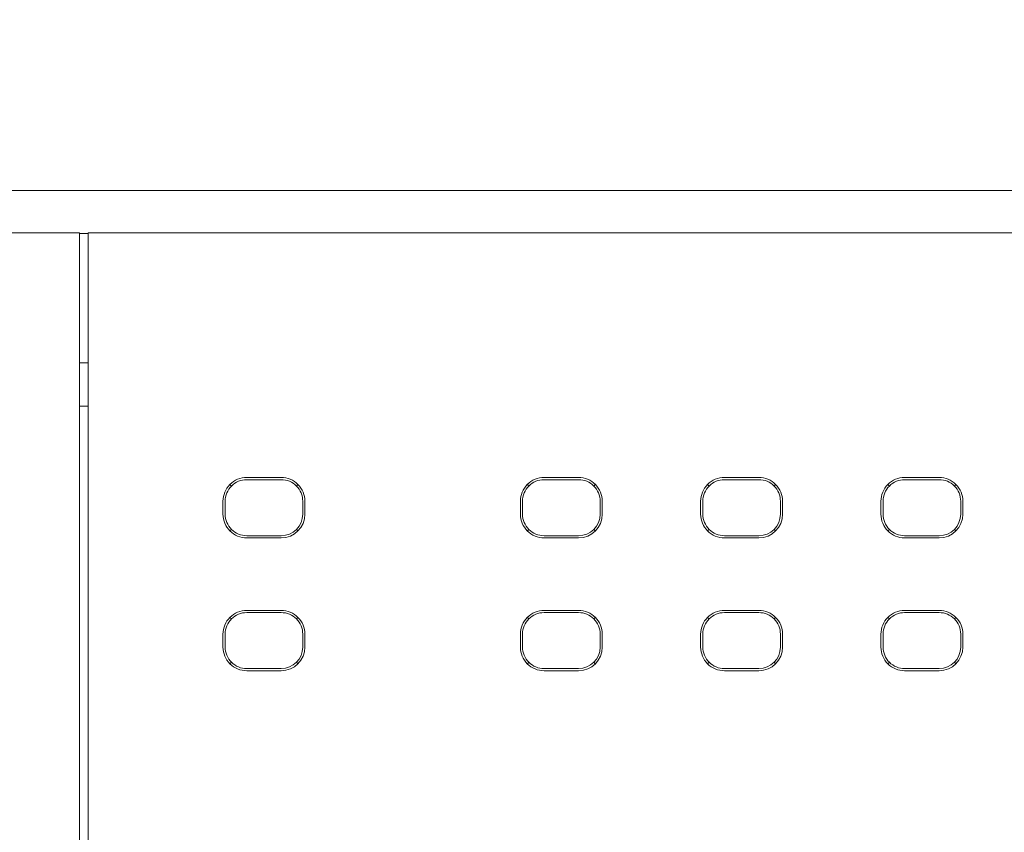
# Model space of a CAD drawing. Header units: millimetres. Extents: x -1114 to 1396, y -630 to 631.
# Tile 294 of 656: x -438 to -415, y 156 to 175. Entities that reach past the tile are written whole.
import ezdxf

# ---------------------------------------------------------------- set-up
doc = ezdxf.new("R2010")
doc.units = ezdxf.units.MM
doc.header["$MEASUREMENT"] = 0

msp = doc.modelspace()

# ---------------------------------------------------------------- linework, layer by layer
at = {"lineweight": 18}
for points, knots in [([(1038.9843, -629.7647), (1038.9843, -629.7647), (-1111.4882, -629.7647), (-1111.4882, -629.7647), (-1111.4882, -629.7647), (-1111.4882, -629.7647), (-1111.4882, 630.7883), (-1111.4882, 630.7883), (-1111.4882, 630.7883), (-1111.4882, 630.7883), (1038.9843, 630.7883), (1038.9843, 630.7883)], [0, 0, 0, 0, 0.3333333, 0.3333333, 0.3333333, 0.3333333, 0.6666667, 0.6666667, 0.6666667, 0.6666667, 1, 1, 1, 1]), ([(-432.4986, 164.4036), (-432.6445, 164.4036), (-432.7844, 164.3456), (-432.8875, 164.2425), (-432.8875, 164.2425), (-432.9907, 164.1393), (-433.0486, 163.9994), (-433.0486, 163.8535)], [0, 0, 0, 0, 0.5, 0.5, 0.5, 0.5, 1, 1, 1, 1]), ([(-432.4986, 164.3535), (-432.6312, 164.3535), (-432.7583, 164.3008), (-432.8521, 164.207), (-432.8521, 164.207), (-432.9459, 164.1133), (-432.9986, 163.9861), (-432.9986, 163.8535)], [0, 0, 0, 0, 0.5, 0.5, 0.5, 0.5, 1, 1, 1, 1]), ([(-431.1485, 163.8535), (-431.1485, 163.9994), (-431.2064, 164.1393), (-431.3096, 164.2425), (-431.3096, 164.2425), (-431.4128, 164.3456), (-431.5527, 164.4036), (-431.6986, 164.4036)], [0, 0, 0, 0, 0.5, 0.5, 0.5, 0.5, 1, 1, 1, 1]), ([(-431.1986, 163.8535), (-431.1986, 163.9861), (-431.2512, 164.1133), (-431.345, 164.207), (-431.345, 164.207), (-431.4388, 164.3008), (-431.566, 164.3535), (-431.6986, 164.3535)], [0, 0, 0, 0, 0.5, 0.5, 0.5, 0.5, 1, 1, 1, 1]), ([(-425.6015, 164.4036), (-425.7473, 164.4036), (-425.8873, 164.3456), (-425.9904, 164.2425), (-425.9904, 164.2425), (-426.0936, 164.1393), (-426.1515, 163.9994), (-426.1515, 163.8535)], [0, 0, 0, 0, 0.5, 0.5, 0.5, 0.5, 1, 1, 1, 1]), ([(-425.6015, 164.3535), (-425.7341, 164.3535), (-425.8612, 164.3008), (-425.955, 164.207), (-425.955, 164.207), (-426.0488, 164.1133), (-426.1015, 163.9861), (-426.1015, 163.8535)], [0, 0, 0, 0, 0.5, 0.5, 0.5, 0.5, 1, 1, 1, 1]), ([(-424.2514, 163.8535), (-424.2514, 163.9994), (-424.3093, 164.1393), (-424.4125, 164.2425), (-424.4125, 164.2425), (-424.5157, 164.3456), (-424.6556, 164.4036), (-424.8015, 164.4036)], [0, 0, 0, 0, 0.5, 0.5, 0.5, 0.5, 1, 1, 1, 1]), ([(-424.3015, 163.8535), (-424.3015, 163.9861), (-424.3541, 164.1133), (-424.4479, 164.207), (-424.4479, 164.207), (-424.5417, 164.3008), (-424.6689, 164.3535), (-424.8015, 164.3535)], [0, 0, 0, 0, 0.5, 0.5, 0.5, 0.5, 1, 1, 1, 1]), ([(-421.4206, 164.4036), (-421.5665, 164.4036), (-421.7064, 164.3456), (-421.8096, 164.2425), (-421.8096, 164.2425), (-421.9127, 164.1393), (-421.9707, 163.9994), (-421.9707, 163.8535)], [0, 0, 0, 0, 0.5, 0.5, 0.5, 0.5, 1, 1, 1, 1]), ([(-421.4206, 164.3535), (-421.5532, 164.3535), (-421.6804, 164.3008), (-421.7742, 164.207), (-421.7742, 164.207), (-421.8679, 164.1133), (-421.9206, 163.9861), (-421.9206, 163.8535)], [0, 0, 0, 0, 0.5, 0.5, 0.5, 0.5, 1, 1, 1, 1]), ([(-420.0705, 163.8535), (-420.0705, 163.9994), (-420.1285, 164.1393), (-420.2316, 164.2425), (-420.2316, 164.2425), (-420.3348, 164.3456), (-420.4747, 164.4036), (-420.6206, 164.4036)], [0, 0, 0, 0, 0.5, 0.5, 0.5, 0.5, 1, 1, 1, 1]), ([(-420.1206, 163.8535), (-420.1206, 163.9861), (-420.1733, 164.1133), (-420.2671, 164.207), (-420.2671, 164.207), (-420.3608, 164.3008), (-420.488, 164.3535), (-420.6206, 164.3535)], [0, 0, 0, 0, 0.5, 0.5, 0.5, 0.5, 1, 1, 1, 1]), ([(-417.2397, 164.4036), (-417.3856, 164.4036), (-417.5255, 164.3456), (-417.6287, 164.2425), (-417.6287, 164.2425), (-417.7319, 164.1393), (-417.7898, 163.9994), (-417.7898, 163.8535)], [0, 0, 0, 0, 0.5, 0.5, 0.5, 0.5, 1, 1, 1, 1]), ([(-417.2397, 164.3535), (-417.3724, 164.3535), (-417.4995, 164.3008), (-417.5933, 164.207), (-417.5933, 164.207), (-417.6871, 164.1133), (-417.7397, 163.9861), (-417.7397, 163.8535)], [0, 0, 0, 0, 0.5, 0.5, 0.5, 0.5, 1, 1, 1, 1]), ([(-415.8897, 163.8535), (-415.8897, 163.9994), (-415.9476, 164.1393), (-416.0508, 164.2425), (-416.0508, 164.2425), (-416.1539, 164.3456), (-416.2939, 164.4036), (-416.4397, 164.4036)], [0, 0, 0, 0, 0.5, 0.5, 0.5, 0.5, 1, 1, 1, 1]), ([(-415.9397, 163.8535), (-415.9397, 163.9861), (-415.9924, 164.1133), (-416.0862, 164.207), (-416.0862, 164.207), (-416.18, 164.3008), (-416.3071, 164.3535), (-416.4397, 164.3535)], [0, 0, 0, 0, 0.5, 0.5, 0.5, 0.5, 1, 1, 1, 1]), ([(-433.0486, 163.5535), (-433.0486, 163.4076), (-432.9907, 163.2677), (-432.8875, 163.1645), (-432.8875, 163.1645), (-432.7844, 163.0614), (-432.6445, 163.0034), (-432.4986, 163.0034)], [0, 0, 0, 0, 0.5, 0.5, 0.5, 0.5, 1, 1, 1, 1]), ([(-432.9986, 163.5535), (-432.9986, 163.4209), (-432.9459, 163.2937), (-432.8521, 163.1999), (-432.8521, 163.1999), (-432.7583, 163.1062), (-432.6312, 163.0535), (-432.4986, 163.0535)], [0, 0, 0, 0, 0.5, 0.5, 0.5, 0.5, 1, 1, 1, 1]), ([(-426.1515, 163.5535), (-426.1515, 163.4076), (-426.0936, 163.2677), (-425.9904, 163.1645), (-425.9904, 163.1645), (-425.8873, 163.0614), (-425.7473, 163.0034), (-425.6015, 163.0034)], [0, 0, 0, 0, 0.5, 0.5, 0.5, 0.5, 1, 1, 1, 1]), ([(-426.1015, 163.5535), (-426.1015, 163.4209), (-426.0488, 163.2937), (-425.955, 163.1999), (-425.955, 163.1999), (-425.8612, 163.1062), (-425.7341, 163.0535), (-425.6015, 163.0535)], [0, 0, 0, 0, 0.5, 0.5, 0.5, 0.5, 1, 1, 1, 1]), ([(-421.9707, 163.5535), (-421.9707, 163.4076), (-421.9127, 163.2677), (-421.8096, 163.1645), (-421.8096, 163.1645), (-421.7064, 163.0614), (-421.5665, 163.0034), (-421.4206, 163.0034)], [0, 0, 0, 0, 0.5, 0.5, 0.5, 0.5, 1, 1, 1, 1]), ([(-421.9206, 163.5535), (-421.9206, 163.4209), (-421.8679, 163.2937), (-421.7742, 163.1999), (-421.7742, 163.1999), (-421.6804, 163.1062), (-421.5532, 163.0535), (-421.4206, 163.0535)], [0, 0, 0, 0, 0.5, 0.5, 0.5, 0.5, 1, 1, 1, 1]), ([(-417.7898, 163.5535), (-417.7898, 163.4076), (-417.7319, 163.2677), (-417.6287, 163.1645), (-417.6287, 163.1645), (-417.5255, 163.0614), (-417.3856, 163.0034), (-417.2397, 163.0034)], [0, 0, 0, 0, 0.5, 0.5, 0.5, 0.5, 1, 1, 1, 1]), ([(-417.7397, 163.5535), (-417.7397, 163.4209), (-417.6871, 163.2937), (-417.5933, 163.1999), (-417.5933, 163.1999), (-417.4995, 163.1062), (-417.3724, 163.0535), (-417.2397, 163.0535)], [0, 0, 0, 0, 0.5, 0.5, 0.5, 0.5, 1, 1, 1, 1]), ([(-432.4986, 161.3211), (-432.6445, 161.3211), (-432.7844, 161.2631), (-432.8875, 161.16), (-432.8875, 161.16), (-432.9907, 161.0568), (-433.0486, 160.9169), (-433.0486, 160.771)], [0, 0, 0, 0, 0.5, 0.5, 0.5, 0.5, 1, 1, 1, 1]), ([(-432.4986, 161.271), (-432.6312, 161.271), (-432.7583, 161.2183), (-432.8521, 161.1245), (-432.8521, 161.1245), (-432.9459, 161.0308), (-432.9986, 160.9036), (-432.9986, 160.771)], [0, 0, 0, 0, 0.5, 0.5, 0.5, 0.5, 1, 1, 1, 1]), ([(-431.1485, 160.771), (-431.1485, 160.9169), (-431.2064, 161.0568), (-431.3096, 161.16), (-431.3096, 161.16), (-431.4128, 161.2631), (-431.5527, 161.3211), (-431.6986, 161.3211)], [0, 0, 0, 0, 0.5, 0.5, 0.5, 0.5, 1, 1, 1, 1]), ([(-431.1986, 160.771), (-431.1986, 160.9036), (-431.2512, 161.0308), (-431.345, 161.1245), (-431.345, 161.1245), (-431.4388, 161.2183), (-431.566, 161.271), (-431.6986, 161.271)], [0, 0, 0, 0, 0.5, 0.5, 0.5, 0.5, 1, 1, 1, 1]), ([(-425.6015, 161.3211), (-425.7473, 161.3211), (-425.8873, 161.2631), (-425.9904, 161.1599), (-425.9904, 161.1599), (-426.0936, 161.0568), (-426.1515, 160.9169), (-426.1515, 160.771)], [0, 0, 0, 0, 0.5, 0.5, 0.5, 0.5, 1, 1, 1, 1]), ([(-425.6015, 161.271), (-425.7341, 161.271), (-425.8612, 161.2183), (-425.955, 161.1245), (-425.955, 161.1245), (-426.0488, 161.0308), (-426.1015, 160.9036), (-426.1015, 160.771)], [0, 0, 0, 0, 0.5, 0.5, 0.5, 0.5, 1, 1, 1, 1]), ([(-424.2514, 160.771), (-424.2514, 160.9169), (-424.3093, 161.0568), (-424.4125, 161.1599), (-424.4125, 161.1599), (-424.5157, 161.2631), (-424.6556, 161.3211), (-424.8015, 161.3211)], [0, 0, 0, 0, 0.5, 0.5, 0.5, 0.5, 1, 1, 1, 1]), ([(-424.3015, 160.771), (-424.3015, 160.9036), (-424.3541, 161.0308), (-424.4479, 161.1245), (-424.4479, 161.1245), (-424.5417, 161.2183), (-424.6689, 161.271), (-424.8015, 161.271)], [0, 0, 0, 0, 0.5, 0.5, 0.5, 0.5, 1, 1, 1, 1]), ([(-421.4206, 161.3211), (-421.5665, 161.3211), (-421.7064, 161.2631), (-421.8096, 161.1599), (-421.8096, 161.1599), (-421.9127, 161.0568), (-421.9707, 160.9169), (-421.9707, 160.771)], [0, 0, 0, 0, 0.5, 0.5, 0.5, 0.5, 1, 1, 1, 1]), ([(-421.4206, 161.271), (-421.5532, 161.271), (-421.6804, 161.2183), (-421.7742, 161.1245), (-421.7742, 161.1245), (-421.8679, 161.0308), (-421.9206, 160.9036), (-421.9206, 160.771)], [0, 0, 0, 0, 0.5, 0.5, 0.5, 0.5, 1, 1, 1, 1]), ([(-420.0705, 160.771), (-420.0705, 160.9169), (-420.1285, 161.0568), (-420.2316, 161.1599), (-420.2316, 161.1599), (-420.3348, 161.2631), (-420.4747, 161.3211), (-420.6206, 161.3211)], [0, 0, 0, 0, 0.5, 0.5, 0.5, 0.5, 1, 1, 1, 1]), ([(-420.1206, 160.771), (-420.1206, 160.9036), (-420.1733, 161.0308), (-420.2671, 161.1245), (-420.2671, 161.1245), (-420.3608, 161.2183), (-420.488, 161.271), (-420.6206, 161.271)], [0, 0, 0, 0, 0.5, 0.5, 0.5, 0.5, 1, 1, 1, 1]), ([(-417.2397, 161.3211), (-417.3856, 161.3211), (-417.5255, 161.2631), (-417.6287, 161.1599), (-417.6287, 161.1599), (-417.7319, 161.0568), (-417.7898, 160.9169), (-417.7898, 160.771)], [0, 0, 0, 0, 0.5, 0.5, 0.5, 0.5, 1, 1, 1, 1]), ([(-417.2397, 161.271), (-417.3724, 161.271), (-417.4995, 161.2183), (-417.5933, 161.1245), (-417.5933, 161.1245), (-417.6871, 161.0308), (-417.7397, 160.9036), (-417.7397, 160.771)], [0, 0, 0, 0, 0.5, 0.5, 0.5, 0.5, 1, 1, 1, 1]), ([(-415.8897, 160.771), (-415.8897, 160.9169), (-415.9476, 161.0568), (-416.0508, 161.1599), (-416.0508, 161.1599), (-416.1539, 161.2631), (-416.2939, 161.3211), (-416.4397, 161.3211)], [0, 0, 0, 0, 0.5, 0.5, 0.5, 0.5, 1, 1, 1, 1]), ([(-415.9397, 160.771), (-415.9397, 160.9036), (-415.9924, 161.0308), (-416.0862, 161.1245), (-416.0862, 161.1245), (-416.18, 161.2183), (-416.3071, 161.271), (-416.4397, 161.271)], [0, 0, 0, 0, 0.5, 0.5, 0.5, 0.5, 1, 1, 1, 1]), ([(-433.0486, 160.471), (-433.0486, 160.3251), (-432.9907, 160.1852), (-432.8875, 160.082), (-432.8875, 160.082), (-432.7844, 159.9789), (-432.6445, 159.9209), (-432.4986, 159.9209)], [0, 0, 0, 0, 0.5, 0.5, 0.5, 0.5, 1, 1, 1, 1]), ([(-432.9986, 160.471), (-432.9986, 160.3384), (-432.9459, 160.2112), (-432.8521, 160.1174), (-432.8521, 160.1174), (-432.7583, 160.0237), (-432.6312, 159.971), (-432.4986, 159.971)], [0, 0, 0, 0, 0.5, 0.5, 0.5, 0.5, 1, 1, 1, 1]), ([(-426.1515, 160.471), (-426.1515, 160.3251), (-426.0936, 160.1852), (-425.9904, 160.082), (-425.9904, 160.082), (-425.8873, 159.9789), (-425.7473, 159.9209), (-425.6015, 159.9209)], [0, 0, 0, 0, 0.5, 0.5, 0.5, 0.5, 1, 1, 1, 1]), ([(-426.1015, 160.471), (-426.1015, 160.3384), (-426.0488, 160.2112), (-425.955, 160.1174), (-425.955, 160.1174), (-425.8612, 160.0237), (-425.7341, 159.971), (-425.6015, 159.971)], [0, 0, 0, 0, 0.5, 0.5, 0.5, 0.5, 1, 1, 1, 1]), ([(-421.9707, 160.471), (-421.9707, 160.3251), (-421.9127, 160.1852), (-421.8096, 160.082), (-421.8096, 160.082), (-421.7064, 159.9789), (-421.5665, 159.9209), (-421.4206, 159.9209)], [0, 0, 0, 0, 0.5, 0.5, 0.5, 0.5, 1, 1, 1, 1]), ([(-421.9206, 160.471), (-421.9206, 160.3384), (-421.8679, 160.2112), (-421.7742, 160.1174), (-421.7742, 160.1174), (-421.6804, 160.0237), (-421.5532, 159.971), (-421.4206, 159.971)], [0, 0, 0, 0, 0.5, 0.5, 0.5, 0.5, 1, 1, 1, 1]), ([(-417.7898, 160.471), (-417.7898, 160.3251), (-417.7319, 160.1852), (-417.6287, 160.082), (-417.6287, 160.082), (-417.5255, 159.9789), (-417.3856, 159.9209), (-417.2397, 159.9209)], [0, 0, 0, 0, 0.5, 0.5, 0.5, 0.5, 1, 1, 1, 1]), ([(-417.7397, 160.471), (-417.7397, 160.3384), (-417.6871, 160.2112), (-417.5933, 160.1174), (-417.5933, 160.1174), (-417.4995, 160.0237), (-417.3724, 159.971), (-417.2397, 159.971)], [0, 0, 0, 0, 0.5, 0.5, 0.5, 0.5, 1, 1, 1, 1])]:
    msp.add_open_spline(points, degree=3, knots=knots, dxfattribs=at)
for points in [[(-459.4585, 171.0613), (-459.4585, 171.0613), (-437.2773, 171.0613), (-437.2773, 171.0613)], [(-435.2773, 171.0613), (-435.2773, 171.0613), (-437.2773, 171.0613), (-437.2773, 171.0613)], [(-435.2773, 171.0613), (-435.2773, 171.0613), (-413.0745, 171.0613), (-413.0745, 171.0613)], [(-492.5828, 170.083), (-492.5828, 170.083), (-436.3773, 170.083), (-436.3773, 170.083)], [(-436.3773, 170.083), (-436.3773, 170.083), (-492.5828, 170.083), (-492.5828, 170.083)], [(-436.3773, 170.083), (-436.3773, 170.083), (-436.3773, 168.083), (-436.3773, 168.083)], [(-436.1773, 170.0613), (-436.1773, 170.0613), (-436.3773, 170.0613), (-436.3773, 170.0613)], [(-436.3773, 170.0613), (-436.3773, 170.0613), (-436.1773, 170.0613), (-436.1773, 170.0613)], [(-436.1773, 170.083), (-436.1773, 170.083), (-379.9717, 170.083), (-379.9717, 170.083)], [(-379.9717, 170.083), (-379.9717, 170.083), (-436.1773, 170.083), (-436.1773, 170.083)], [(-436.1773, 168.083), (-436.1773, 168.083), (-436.1773, 170.083), (-436.1773, 170.083)], [(-436.3773, 168.083), (-436.3773, 168.083), (-436.3773, 118.083), (-436.3773, 118.083)], [(-436.1773, 118.083), (-436.1773, 118.083), (-436.1773, 168.083), (-436.1773, 168.083)], [(-436.1773, 167.0613), (-436.1773, 167.0613), (-436.3773, 167.0613), (-436.3773, 167.0613)], [(-436.1773, 166.0613), (-436.1773, 166.0613), (-436.3773, 166.0613), (-436.3773, 166.0613)], [(-432.8868, 164.2417), (-432.8868, 164.2417), (-432.8521, 164.207), (-432.8521, 164.207)], [(-432.4986, 164.4036), (-432.4986, 164.4036), (-431.6986, 164.4036), (-431.6986, 164.4036)], [(-431.6986, 164.3535), (-431.6986, 164.3535), (-432.4986, 164.3535), (-432.4986, 164.3535)], [(-431.345, 164.207), (-431.345, 164.207), (-431.3103, 164.2417), (-431.3103, 164.2417)], [(-425.9897, 164.2417), (-425.9897, 164.2417), (-425.955, 164.207), (-425.955, 164.207)], [(-425.6015, 164.4036), (-425.6015, 164.4036), (-424.8015, 164.4036), (-424.8015, 164.4036)], [(-425.6015, 164.3535), (-425.6015, 164.3535), (-424.8015, 164.3535), (-424.8015, 164.3535)], [(-424.4479, 164.207), (-424.4479, 164.207), (-424.4132, 164.2417), (-424.4132, 164.2417)], [(-421.8089, 164.2417), (-421.8089, 164.2417), (-421.7742, 164.207), (-421.7742, 164.207)], [(-421.4206, 164.4036), (-421.4206, 164.4036), (-420.6206, 164.4036), (-420.6206, 164.4036)], [(-421.4206, 164.3535), (-421.4206, 164.3535), (-420.6206, 164.3535), (-420.6206, 164.3535)], [(-420.2324, 164.2417), (-420.2324, 164.2417), (-420.2671, 164.207), (-420.2671, 164.207)], [(-417.628, 164.2417), (-417.628, 164.2417), (-417.5933, 164.207), (-417.5933, 164.207)], [(-417.2397, 164.4036), (-417.2397, 164.4036), (-416.4397, 164.4036), (-416.4397, 164.4036)], [(-417.2397, 164.3535), (-417.2397, 164.3535), (-416.4397, 164.3535), (-416.4397, 164.3535)], [(-416.0862, 164.207), (-416.0862, 164.207), (-416.0515, 164.2417), (-416.0515, 164.2417)], [(-433.0486, 163.8535), (-433.0486, 163.8535), (-433.0486, 163.5535), (-433.0486, 163.5535)], [(-432.9986, 163.8535), (-432.9986, 163.8535), (-432.9986, 163.5535), (-432.9986, 163.5535)], [(-431.1986, 163.5535), (-431.1986, 163.5535), (-431.1986, 163.8535), (-431.1986, 163.8535)], [(-431.1485, 163.8535), (-431.1485, 163.8535), (-431.1485, 163.5535), (-431.1485, 163.5535)], [(-426.1515, 163.8535), (-426.1515, 163.8535), (-426.1515, 163.5535), (-426.1515, 163.5535)], [(-426.1015, 163.5535), (-426.1015, 163.5535), (-426.1015, 163.8535), (-426.1015, 163.8535)], [(-424.3015, 163.8535), (-424.3015, 163.8535), (-424.3015, 163.5535), (-424.3015, 163.5535)], [(-424.2514, 163.8535), (-424.2514, 163.8535), (-424.2514, 163.5535), (-424.2514, 163.5535)], [(-421.9707, 163.8535), (-421.9707, 163.8535), (-421.9707, 163.5535), (-421.9707, 163.5535)], [(-421.9206, 163.5535), (-421.9206, 163.5535), (-421.9206, 163.8535), (-421.9206, 163.8535)], [(-420.1206, 163.8535), (-420.1206, 163.8535), (-420.1206, 163.5535), (-420.1206, 163.5535)], [(-420.0705, 163.8535), (-420.0705, 163.8535), (-420.0705, 163.5535), (-420.0705, 163.5535)], [(-417.7898, 163.8535), (-417.7898, 163.8535), (-417.7898, 163.5535), (-417.7898, 163.5535)], [(-417.7397, 163.5535), (-417.7397, 163.5535), (-417.7397, 163.8535), (-417.7397, 163.8535)], [(-415.9397, 163.8535), (-415.9397, 163.8535), (-415.9397, 163.5535), (-415.9397, 163.5535)], [(-415.8897, 163.8535), (-415.8897, 163.8535), (-415.8897, 163.5535), (-415.8897, 163.5535)], [(-431.6986, 163.0034), (-431.3948, 163.0034), (-431.1485, 163.2497), (-431.1485, 163.5535)], [(-431.6986, 163.0535), (-431.4224, 163.0535), (-431.1986, 163.2773), (-431.1986, 163.5535)], [(-424.8015, 163.0034), (-424.4977, 163.0034), (-424.2514, 163.2497), (-424.2514, 163.5535)], [(-424.8015, 163.0535), (-424.5253, 163.0535), (-424.3015, 163.2773), (-424.3015, 163.5535)], [(-420.6206, 163.0034), (-420.3168, 163.0034), (-420.0705, 163.2497), (-420.0705, 163.5535)], [(-420.6206, 163.0535), (-420.3445, 163.0535), (-420.1206, 163.2773), (-420.1206, 163.5535)], [(-416.4397, 163.0034), (-416.136, 163.0034), (-415.8897, 163.2497), (-415.8897, 163.5535)], [(-416.4397, 163.0535), (-416.1636, 163.0535), (-415.9397, 163.2773), (-415.9397, 163.5535)], [(-432.8868, 163.1652), (-432.8868, 163.1652), (-432.8521, 163.1999), (-432.8521, 163.1999)], [(-432.4986, 163.0535), (-432.4986, 163.0535), (-431.6986, 163.0535), (-431.6986, 163.0535)], [(-431.3103, 163.1652), (-431.3103, 163.1652), (-431.345, 163.1999), (-431.345, 163.1999)], [(-425.955, 163.1999), (-425.955, 163.1999), (-425.9897, 163.1652), (-425.9897, 163.1652)], [(-424.8015, 163.0535), (-424.8015, 163.0535), (-425.6015, 163.0535), (-425.6015, 163.0535)], [(-424.4132, 163.1652), (-424.4132, 163.1652), (-424.4479, 163.1999), (-424.4479, 163.1999)], [(-421.7742, 163.1999), (-421.7742, 163.1999), (-421.8089, 163.1652), (-421.8089, 163.1652)], [(-420.6206, 163.0535), (-420.6206, 163.0535), (-421.4206, 163.0535), (-421.4206, 163.0535)], [(-420.2671, 163.1999), (-420.2671, 163.1999), (-420.2324, 163.1652), (-420.2324, 163.1652)], [(-417.5933, 163.1999), (-417.5933, 163.1999), (-417.628, 163.1652), (-417.628, 163.1652)], [(-416.4397, 163.0535), (-416.4397, 163.0535), (-417.2397, 163.0535), (-417.2397, 163.0535)], [(-416.0515, 163.1652), (-416.0515, 163.1652), (-416.0862, 163.1999), (-416.0862, 163.1999)], [(-432.4986, 163.0034), (-432.4986, 163.0034), (-431.6986, 163.0034), (-431.6986, 163.0034)], [(-425.6015, 163.0034), (-425.6015, 163.0034), (-424.8015, 163.0034), (-424.8015, 163.0034)], [(-421.4206, 163.0034), (-421.4206, 163.0034), (-420.6206, 163.0034), (-420.6206, 163.0034)], [(-417.2397, 163.0034), (-417.2397, 163.0034), (-416.4397, 163.0034), (-416.4397, 163.0034)], [(-432.4986, 161.3211), (-432.4986, 161.3211), (-431.6986, 161.3211), (-431.6986, 161.3211)], [(-432.4986, 161.271), (-432.4986, 161.271), (-431.6986, 161.271), (-431.6986, 161.271)], [(-425.6015, 161.3211), (-425.6015, 161.3211), (-424.8015, 161.3211), (-424.8015, 161.3211)], [(-425.6015, 161.271), (-425.6015, 161.271), (-424.8015, 161.271), (-424.8015, 161.271)], [(-421.4206, 161.3211), (-421.4206, 161.3211), (-420.6206, 161.3211), (-420.6206, 161.3211)], [(-421.4206, 161.271), (-421.4206, 161.271), (-420.6206, 161.271), (-420.6206, 161.271)], [(-417.2397, 161.3211), (-417.2397, 161.3211), (-416.4397, 161.3211), (-416.4397, 161.3211)], [(-417.2397, 161.271), (-417.2397, 161.271), (-416.4397, 161.271), (-416.4397, 161.271)], [(-432.8521, 161.1245), (-432.8521, 161.1245), (-432.8868, 161.1592), (-432.8868, 161.1592)], [(-431.3103, 161.1592), (-431.3103, 161.1592), (-431.345, 161.1245), (-431.345, 161.1245)], [(-425.9897, 161.1592), (-425.9897, 161.1592), (-425.955, 161.1245), (-425.955, 161.1245)], [(-424.4479, 161.1245), (-424.4479, 161.1245), (-424.4132, 161.1592), (-424.4132, 161.1592)], [(-421.8089, 161.1592), (-421.8089, 161.1592), (-421.7742, 161.1245), (-421.7742, 161.1245)], [(-420.2671, 161.1245), (-420.2671, 161.1245), (-420.2324, 161.1592), (-420.2324, 161.1592)], [(-417.5933, 161.1245), (-417.5933, 161.1245), (-417.628, 161.1592), (-417.628, 161.1592)], [(-416.0862, 161.1245), (-416.0862, 161.1245), (-416.0515, 161.1592), (-416.0515, 161.1592)], [(-433.0486, 160.771), (-433.0486, 160.771), (-433.0486, 160.471), (-433.0486, 160.471)], [(-432.9986, 160.471), (-432.9986, 160.471), (-432.9986, 160.771), (-432.9986, 160.771)], [(-431.1986, 160.771), (-431.1986, 160.771), (-431.1986, 160.471), (-431.1986, 160.471)], [(-431.1485, 160.771), (-431.1485, 160.771), (-431.1485, 160.471), (-431.1485, 160.471)], [(-426.1515, 160.771), (-426.1515, 160.771), (-426.1515, 160.471), (-426.1515, 160.471)], [(-426.1015, 160.471), (-426.1015, 160.471), (-426.1015, 160.771), (-426.1015, 160.771)], [(-424.3015, 160.771), (-424.3015, 160.771), (-424.3015, 160.471), (-424.3015, 160.471)], [(-424.2514, 160.771), (-424.2514, 160.771), (-424.2514, 160.471), (-424.2514, 160.471)], [(-421.9707, 160.771), (-421.9707, 160.771), (-421.9707, 160.471), (-421.9707, 160.471)], [(-421.9206, 160.471), (-421.9206, 160.471), (-421.9206, 160.771), (-421.9206, 160.771)], [(-420.1206, 160.771), (-420.1206, 160.771), (-420.1206, 160.471), (-420.1206, 160.471)], [(-420.0705, 160.771), (-420.0705, 160.771), (-420.0705, 160.471), (-420.0705, 160.471)], [(-417.7898, 160.771), (-417.7898, 160.771), (-417.7898, 160.471), (-417.7898, 160.471)], [(-417.7397, 160.471), (-417.7397, 160.471), (-417.7397, 160.771), (-417.7397, 160.771)], [(-415.9397, 160.771), (-415.9397, 160.771), (-415.9397, 160.471), (-415.9397, 160.471)], [(-415.8897, 160.771), (-415.8897, 160.771), (-415.8897, 160.471), (-415.8897, 160.471)], [(-431.6986, 159.9209), (-431.3948, 159.9209), (-431.1485, 160.1672), (-431.1485, 160.471)], [(-431.6986, 159.971), (-431.4224, 159.971), (-431.1986, 160.1948), (-431.1986, 160.471)], [(-424.8015, 159.9209), (-424.4977, 159.9209), (-424.2514, 160.1672), (-424.2514, 160.471)], [(-424.8015, 159.971), (-424.5253, 159.971), (-424.3015, 160.1948), (-424.3015, 160.471)], [(-420.6206, 159.9209), (-420.3168, 159.9209), (-420.0705, 160.1672), (-420.0705, 160.471)], [(-420.6206, 159.971), (-420.3445, 159.971), (-420.1206, 160.1948), (-420.1206, 160.471)], [(-416.4397, 159.9209), (-416.136, 159.9209), (-415.8897, 160.1672), (-415.8897, 160.471)], [(-416.4397, 159.971), (-416.1636, 159.971), (-415.9397, 160.1948), (-415.9397, 160.471)], [(-432.8868, 160.0827), (-432.8868, 160.0827), (-432.8521, 160.1174), (-432.8521, 160.1174)], [(-431.345, 160.1174), (-431.345, 160.1174), (-431.3103, 160.0827), (-431.3103, 160.0827)], [(-425.955, 160.1174), (-425.955, 160.1174), (-425.9897, 160.0827), (-425.9897, 160.0827)], [(-424.4479, 160.1174), (-424.4479, 160.1174), (-424.4132, 160.0827), (-424.4132, 160.0827)], [(-421.7742, 160.1174), (-421.7742, 160.1174), (-421.8089, 160.0827), (-421.8089, 160.0827)], [(-420.2324, 160.0827), (-420.2324, 160.0827), (-420.2671, 160.1174), (-420.2671, 160.1174)], [(-417.5933, 160.1174), (-417.5933, 160.1174), (-417.628, 160.0827), (-417.628, 160.0827)], [(-416.0515, 160.0827), (-416.0515, 160.0827), (-416.0862, 160.1174), (-416.0862, 160.1174)], [(-431.6986, 159.971), (-431.6986, 159.971), (-432.4986, 159.971), (-432.4986, 159.971)], [(-432.4986, 159.9209), (-432.4986, 159.9209), (-431.6986, 159.9209), (-431.6986, 159.9209)], [(-424.8015, 159.971), (-424.8015, 159.971), (-425.6015, 159.971), (-425.6015, 159.971)], [(-425.6015, 159.9209), (-425.6015, 159.9209), (-424.8015, 159.9209), (-424.8015, 159.9209)], [(-420.6206, 159.971), (-420.6206, 159.971), (-421.4206, 159.971), (-421.4206, 159.971)], [(-421.4206, 159.9209), (-421.4206, 159.9209), (-420.6206, 159.9209), (-420.6206, 159.9209)], [(-416.4397, 159.971), (-416.4397, 159.971), (-417.2397, 159.971), (-417.2397, 159.971)], [(-417.2397, 159.9209), (-417.2397, 159.9209), (-416.4397, 159.9209), (-416.4397, 159.9209)]]:
    msp.add_open_spline(points, degree=3, dxfattribs=at)

doc.saveas('drawing.dxf')
